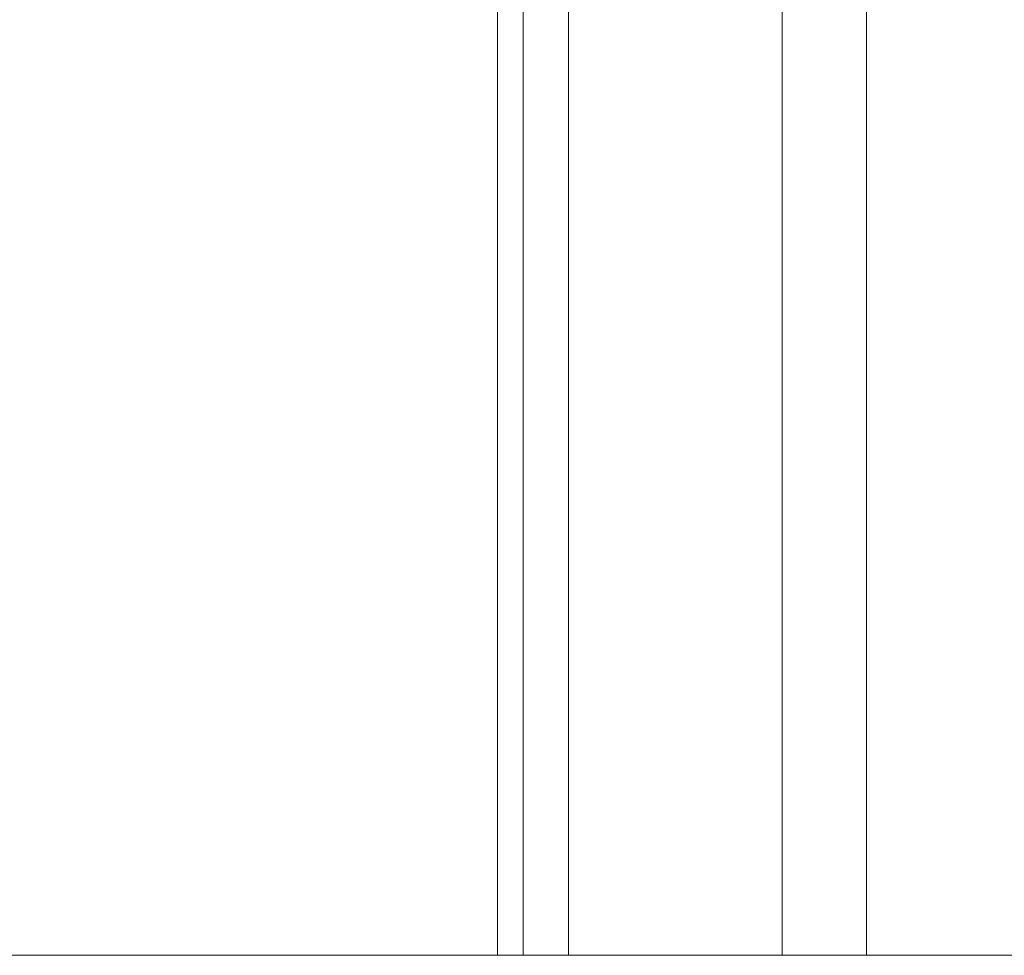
# Model space of a CAD drawing. Header units: inches. Extents: x 424 to 2043, y -237 to 445.
# Tile 698 of 965: x 852.298 to 852.548, y 229.597 to 229.834. Entities that reach past the tile are written whole.
import ezdxf

# ---------------------------------------------------------------- set-up
doc = ezdxf.new("R2010")
doc.units = ezdxf.units.IN
doc.header["$MEASUREMENT"] = 0
doc.layers.add('A-DOOR', color=31, linetype='Continuous', lineweight=9)
doc.layers.add('A-FLOR-HRAL', color=11, linetype='Continuous', lineweight=9)

# ---------------------------------------------------------------- blocks, each defined once
blk = doc.blocks.new('Railing - Railing-202422-Section 1')
at = {"layer": 'A-FLOR-HRAL'}
for p, q in [((-119.66777, 14.5), (-128.17769, 14.5)), ((-109.43227, 14.5), (-127.59244, 14.5))]:
    blk.add_line(p, q, dxfattribs=at)
blk = doc.blocks.new('5-panel_Bi-fold_external_door_10806 - Type 1-V71-Section 1')
at = {"layer": 'A-DOOR'}
for p, q in [((-124.4493, 16.33744), (-124.4493, 14.49994)), ((-124.46075, 16.26271), (-124.46075, 14.49994)), ((-124.46729, 16.26143), (-124.46729, 14.49994)), ((-124.39509, 14.751), (-124.39509, 14.49994)), ((-124.37366, 14.751), (-124.37366, 14.49993))]:
    blk.add_line(p, q, dxfattribs=at)

msp = doc.modelspace()

# ---------------------------------------------------------------- block references
at = {"layer": 'A-DOOR'}
msp.add_blockref('5-panel_Bi-fold_external_door_10806 - Type 1-V71-Section 1', (976.88654, 215.09721), dxfattribs=at)
at = {"layer": 'A-FLOR-HRAL'}
msp.add_blockref('Railing - Railing-202422-Section 1', (976.88654, 215.09721), dxfattribs=at)

doc.saveas('drawing.dxf')
